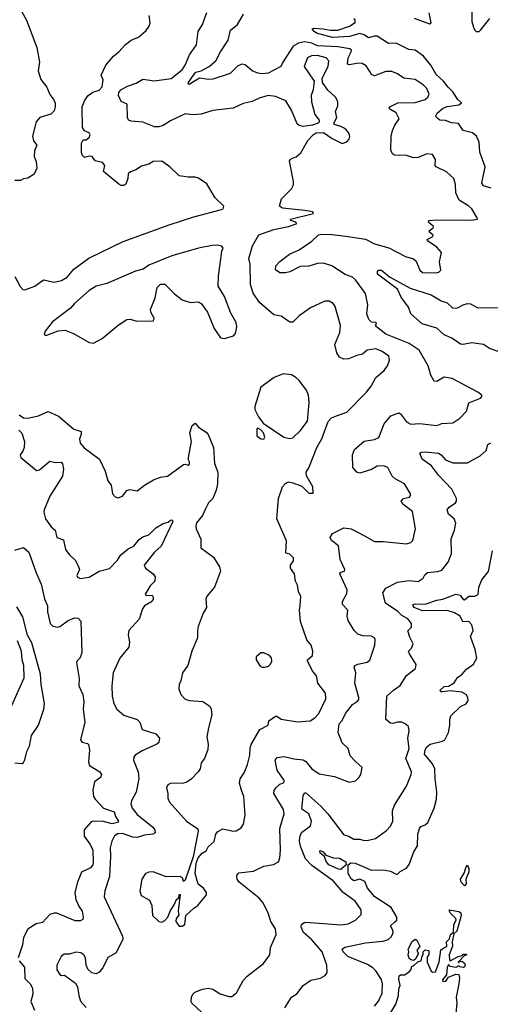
# Model space of a CAD drawing. Extents: x 1552294 to 1694791, y 811929 to 917222.
# Tile 471 of 643: x 1677539 to 1680772, y 845875 to 852647. Entities that reach past the tile are written whole.
import ezdxf

# ---------------------------------------------------------------- set-up
doc = ezdxf.new("R2010")
doc.units = 0

msp = doc.modelspace()

# ---------------------------------------------------------------- linework, layer by layer
at = {"layer": '0CON10XD'}
for points in [[(1677552, 852705), (1677586, 852644), (1677657.1, 852455), (1677674.3, 852355), (1677666.2, 852295), (1677683.8, 852235), (1677725, 852182.5), (1677745, 852132.5), (1677772.5, 852095), (1677783, 852073), (1677783, 852047), (1677775, 852020), (1677753, 851997), (1677676.4, 851973.6), (1677651.2, 851945), (1677626, 851845), (1677634.3, 851814.3), (1677656.7, 851785), (1677640, 851745), (1677637.5, 851705), (1677651.7, 851671.7), (1677657.5, 851625), (1677637.5, 851585), (1677595, 851557.5), (1677565, 851552.5), (1677545, 851540), (1677505, 851541.2)], [(1679413.6, 851693.6), (1679437, 851703), (1679469.5, 851730.5), (1679517.5, 851815), (1679553.8, 851855), (1679575, 851868), (1679625, 851870), (1679685, 851828.8), (1679755, 851796), (1679785, 851806.7), (1679801.2, 851825), (1679805.8, 851844.2), (1679802, 851865), (1679776.8, 851896.8), (1679745, 851913.1), (1679700, 851925), (1679696.2, 851935), (1679718, 851975), (1679708.8, 852015), (1679724, 852055), (1679724, 852085), (1679708.8, 852115), (1679655, 852161.2), (1679618.8, 852215), (1679615.8, 852245), (1679657.1, 852325), (1679662.5, 852365), (1679644.1, 852384.1), (1679585, 852400.7), (1679542.3, 852397.7), (1679516.6, 852383.4), (1679492.5, 852325), (1679561.2, 852225), (1679554.2, 852165), (1679541.4, 852125), (1679543, 852083), (1679566.7, 851995), (1679596.7, 851955), (1679597, 851943), (1679590, 851935), (1679549.3, 851920.7), (1679485, 851911.2), (1679459.3, 851919.3), (1679445, 851930), (1679406, 852025), (1679368, 852088), (1679295, 852118.1), (1679245, 852125.5), (1679183.3, 852106.7), (1679136.7, 852085), (1679075, 852069.4), (1679005, 852038.6), (1678865, 852023.1), (1678785, 851996.7), (1678725, 851993.5), (1678675, 852000), (1678575, 851951.5), (1678525, 851920), (1678495, 851909.5), (1678465, 851909.5), (1678385, 851942), (1678305, 851948.1), (1678285.8, 851955.8), (1678280, 851975), (1678276, 852065), (1678235, 852083.8), (1678218.6, 852125), (1678220.6, 852145), (1678234.3, 852165), (1678280.3, 852190.3), (1678339.6, 852210.4), (1678385, 852236.7), (1678465, 852226.9), (1678578.5, 852241.5), (1678655, 852302.3), (1678675, 852334.4), (1678704.7, 852405), (1678753.8, 852475), (1678764.5, 852565.5), (1678795.6, 852614.4), (1678824.2, 852695.8)], [(1678865, 845748.6), (1678720, 845885), (1678715.6, 845895), (1678720, 845925), (1678728, 845945), (1678742, 845958), (1678795, 845979.6), (1678835, 845985.4), (1678865, 845980.5), (1678915, 845947.7), (1678978.8, 845928.8), (1678995, 845930), (1679029.2, 845955), (1679075, 846040), (1679100.3, 846069.7), (1679213.5, 846156.5), (1679256.2, 846215), (1679260.8, 846265), (1679300, 846355), (1679295.7, 846395), (1679264.5, 846445), (1679245, 846503.8), (1679209.5, 846575), (1679183.1, 846605), (1679045.5, 846715), (1679033.8, 846735), (1679031.5, 846755), (1679033.2, 846766.8), (1679045, 846779.4), (1679145, 846790.9), (1679215, 846825.8), (1679282.7, 846837.3), (1679315.8, 846854.2), (1679326.5, 846883.5), (1679330.7, 846935), (1679324.7, 847085), (1679354.6, 847185), (1679350.8, 847215), (1679285.5, 847325), (1679287.5, 847345), (1679299.4, 847365), (1679325, 847388.6), (1679350.8, 847399.2), (1679357.3, 847412.7), (1679307.8, 847485), (1679293.5, 847555), (1679308.5, 847571.5), (1679355, 847580), (1679423, 847563), (1679485.8, 847555.8), (1679504.8, 847544.8), (1679545.5, 847495), (1679595, 847461.1), (1679701.2, 847441.2), (1679803.2, 847403.2), (1679845, 847412.5), (1679871.7, 847438.3), (1679881.4, 847455), (1679892.5, 847505), (1679845, 847544.4), (1679808.8, 847585), (1679796.2, 847635), (1679754.2, 847674.2), (1679725.7, 847745), (1679734, 847805), (1679755, 847827.5), (1679776.7, 847875), (1679825, 847936.2), (1679858.9, 847961.1), (1679867.9, 847972.1), (1679868.9, 847985), (1679840, 848085), (1679847.1, 848155), (1679835.8, 848195), (1679842, 848205), (1679861.2, 848215), (1679925, 848227.5), (1679945, 848241.9), (1679977.7, 848345), (1679980, 848385), (1679975, 848395.6), (1679956.3, 848406.3), (1679895, 848408.6), (1679860.6, 848420.6), (1679836, 848446), (1679796.2, 848515), (1679787.5, 848545), (1679794, 848585), (1679756, 848626), (1679757.1, 848645), (1679785, 848701.2), (1679788.8, 848725), (1679738.8, 848835), (1679745, 848846.7), (1679770, 848855), (1679772.5, 848865), (1679740, 848935), (1679729.4, 849029.4), (1679681.2, 849065), (1679671.9, 849085), (1679687.4, 849112.6), (1679765, 849152), (1679815, 849146.2), (1679907.4, 849097.4), (1679975, 849058.8), (1680035, 849059.1), (1680195, 849041.2), (1680225, 849051.5), (1680240, 849065), (1680257.5, 849145), (1680238.2, 849265), (1680170, 849315), (1680158.8, 849335), (1680175, 849352.9), (1680216.2, 849363.8), (1680224.4, 849375), (1680223.1, 849385), (1680181.9, 849455), (1680118.8, 849488.8), (1680097.2, 849507.2), (1680068, 849568), (1680037.5, 849577.5), (1679995, 849575.9), (1679955, 849552.9), (1679875, 849527.1), (1679855, 849536), (1679826.6, 849566.6), (1679825.8, 849655), (1679839.5, 849690.5), (1679905, 849748.9), (1679975, 849759.6), (1680005, 849774.5), (1680042, 849868), (1680088.3, 849921.7), (1680142.6, 849942.6), (1680155.3, 849935.3), (1680195, 849881.9), (1680225, 849864.5), (1680285, 849868.6), (1680403.6, 849856.4), (1680439.3, 849870.7), (1680515, 849874.4), (1680562.9, 849907.1), (1680609.2, 849955), (1680625, 850012), (1680703.3, 850045), (1680714, 850055), (1680712.5, 850065), (1680687.1, 850085), (1680510.1, 850180.1), (1680455, 850188.9), (1680405, 850158.9), (1680385, 850161.4), (1680362.2, 850202.2), (1680345.4, 850265.4), (1680282.1, 850375), (1680215, 850419.5), (1680054.8, 850484.8), (1679988.8, 850535), (1679983.3, 850545), (1679990, 850555), (1679986.7, 850565), (1679955, 850565.8), (1679937.1, 850585), (1679922.9, 850622.9), (1679930.8, 850685), (1679915, 850764), (1679845, 850858.2), (1679825, 850875.3), (1679775, 850895.5), (1679684.1, 850954.1), (1679625, 850972.9), (1679585, 850970.3), (1679525, 850952), (1679465, 850950.3), (1679395, 850913.5), (1679365, 850905.3), (1679326.6, 850906.6), (1679296.1, 850926.1), (1679299.3, 850955), (1679325, 850984.7), (1679393.1, 851035), (1679457.9, 851065), (1679545, 851123.7), (1679591.9, 851168.1), (1679615, 851172.8), (1679685, 851170.5), (1679778.3, 851158.3), (1679915, 851138.2), (1679975, 851105.6), (1680075, 851078.5), (1680188.3, 851018.3), (1680245, 851002.9), (1680262.5, 850985), (1680287.1, 850925), (1680305, 850908.1), (1680395, 850905.6), (1680418.7, 850911.3), (1680431.2, 850925), (1680422.1, 850982.1), (1680436.9, 851045), (1680405, 851083.1), (1680340, 851125), (1680337.5, 851135), (1680377.5, 851155), (1680380, 851165), (1680353.3, 851185), (1680352.5, 851195), (1680380, 851215), (1680382.5, 851225), (1680346.7, 851255), (1680350, 851265), (1680405, 851270.5), (1680642.6, 851267.4), (1680683.3, 851275), (1680682.5, 851285), (1680645, 851346), (1680624.2, 851365), (1680556.9, 851405), (1680534.2, 851455.8), (1680533, 851513), (1680520, 851555), (1680470.9, 851600.9), (1680398.8, 851635), (1680394, 851645), (1680395.7, 851685.7), (1680375, 851720), (1680335, 851724.2), (1680275, 851699.2), (1680245, 851697.1), (1680195, 851712.2), (1680114.4, 851714.4), (1680100, 851725), (1680089.3, 851749.3), (1680091.5, 851845), (1680099.6, 851885), (1680115, 851922.5), (1680146.4, 851965), (1680125.3, 852005.3), (1680080.9, 852030.9), (1680076.2, 852045), (1680135.4, 852074.6), (1680255, 852076.8), (1680325, 852099.1), (1680343.3, 852115), (1680350.9, 852135), (1680335, 852174.4), (1680309.7, 852199.7), (1680256.6, 852236.6), (1680176.7, 852245), (1680135, 852275.5), (1680095, 852289.5), (1680055, 852290), (1679975, 852261.8), (1679955, 852269.2), (1679945, 852291.2), (1679919.7, 852329.7), (1679892.5, 852345), (1679865, 852348.2), (1679805, 852336.7), (1679790, 852340), (1679794.6, 852385), (1679816.7, 852426.7), (1679817.1, 852437.1), (1679806.6, 852446.6), (1679725, 852460.4), (1679585, 852467.3), (1679545.4, 852485.4), (1679495, 852493.8), (1679455, 852486.5), (1679417.1, 852465), (1679345.5, 852355), (1679332.9, 852325), (1679245, 852279.6), (1679205, 852273.8), (1679175, 852278.9), (1679136.2, 852295), (1679086.9, 852336.9), (1679065, 852342.1), (1679035, 852326.9), (1678983.6, 852276.4), (1678865, 852237.8), (1678835, 852234.8), (1678775, 852244.8), (1678702.2, 852202.2), (1678696.2, 852205), (1678698.2, 852215), (1678726.2, 852256.2), (1678749.1, 852285), (1678785.7, 852295), (1678840.6, 852325), (1678886, 852365), (1678917.1, 852425), (1678970.8, 852505), (1678985.9, 852574.1), (1679035, 852613.8), (1679075.3, 852684.7)], [(1680248, 852658), (1680355, 852617.5), (1680364.3, 852625.7), (1680352.8, 852695)], [(1680644.1, 852704.1), (1680644.7, 852635), (1680656, 852596), (1680665, 852574), (1680675, 852565.8), (1680695, 852565.8), (1680705, 852574.2), (1680767.5, 852655)], [(1677505, 850880), (1677541.2, 850811.2), (1677561.2, 850791.2), (1677575, 850788.8), (1677643.8, 850815), (1677701.5, 850858.5), (1677775, 850840.8), (1677825, 850853.7), (1677865.2, 850875), (1677909.9, 850930.1), (1678012.8, 851007.2), (1678248.5, 851121.5), (1678564.5, 851235), (1678735, 851289.9), (1678925, 851340.8), (1678935.7, 851345), (1678941.2, 851365), (1678882.7, 851422.7), (1678825, 851517.5), (1678766.1, 851556.1), (1678745, 851563.3), (1678695, 851563.8), (1678635, 851573.3), (1678570, 851635), (1678515, 851673.3), (1678455, 851672.5), (1678425, 851654), (1678375, 851638.8), (1678337.5, 851615), (1678299.3, 851600.7), (1678283.6, 851586.4), (1678282.5, 851555), (1678267.5, 851515), (1678255, 851507.5), (1678235, 851507.5), (1678220, 851515), (1678113.8, 851603.8), (1678123.3, 851645), (1678106.7, 851665), (1678056.4, 851676.4), (1678035.8, 851705.8), (1678015, 851708), (1677985, 851700), (1677968.8, 851715), (1677962.5, 851735), (1677962.5, 851797.5), (1677975, 851820), (1677995, 851820), (1678015, 851837.5), (1678023.3, 851855), (1678015, 851868.8), (1677983.6, 851883.6), (1677970, 851905), (1677968, 852048), (1677987.1, 852092.9), (1678010, 852125), (1678042.1, 852147.9), (1678085, 852161.8), (1678104.6, 852185), (1678112.6, 852232.6), (1678097.5, 852265), (1678131.4, 852335), (1678183.4, 852396.6), (1678218.8, 852425), (1678265, 852476.2), (1678305, 852506.7), (1678354, 852526), (1678408.3, 852571.7), (1678427.9, 852602.1), (1678434.2, 852625), (1678428, 852675)], [(1680778.3, 851488.3), (1680725, 851504.6), (1680713.4, 851523.4), (1680737.1, 851635), (1680699.3, 851735), (1680695.1, 851805), (1680675.8, 851845.8), (1680648.9, 851868.9), (1680585.6, 851885), (1680553.1, 851933.1), (1680505, 851937.6), (1680465, 851952.5), (1680425, 851956.7), (1680401.2, 851975), (1680398, 851985), (1680407.5, 852005), (1680442.5, 852035), (1680475, 852048.9), (1680555, 852060.7), (1680572.7, 852075), (1680548.3, 852098.3), (1680515, 852149.6), (1680481.7, 852181.7), (1680450.5, 852225), (1680400.5, 852270.5), (1680362.9, 852335), (1680313.2, 852395), (1680255, 852438.1), (1680212.6, 852442.6), (1680125, 852485.3), (1680073, 852483), (1679995, 852533.8), (1679975, 852534.3), (1679935, 852522.5), (1679905, 852543.5), (1679875, 852551.2), (1679805, 852530.2), (1679687.5, 852525), (1679577.5, 852555), (1679562.5, 852565), (1679548.8, 852585), (1679561.7, 852588.3), (1679622.5, 852585), (1679673.7, 852573.7), (1679725, 852575.9), (1679805, 852601.8), (1679842.6, 852627.4), (1679842.4, 852645), (1679835, 852652.8)], [(1677535, 849928.9), (1677565, 849907.7), (1677595, 849905.7), (1677667.8, 849922.2), (1677735, 849951.4), (1677805, 849919.2), (1677911.3, 849831.3), (1677960, 849815), (1677961.2, 849795), (1677950, 849765), (1677953.5, 849735), (1677981.4, 849701.4), (1678087.1, 849625), (1678125, 849542.5), (1678144, 849475), (1678166, 849445), (1678176, 849385), (1678195, 849366.2), (1678215, 849358.8), (1678245, 849370), (1678275, 849410), (1678295, 849415.7), (1678345, 849406.2), (1678396.2, 849445), (1678458.7, 849481.3), (1678505, 849500.8), (1678555, 849508.6), (1678665, 849586.7), (1678675, 849590), (1678695, 849584.2), (1678705, 849590), (1678705.4, 849605.4), (1678696, 849625), (1678719.6, 849745), (1678707.1, 849805), (1678723.3, 849855), (1678745, 849871.2), (1678768.1, 849845), (1678819.9, 849809.9), (1678833.1, 849793.1), (1678870.5, 849705), (1678877.9, 849595), (1678900.4, 849535), (1678898.2, 849455), (1678888.8, 849411.2), (1678864.5, 849355), (1678835.3, 849324.7), (1678816.3, 849283.7), (1678795, 849236), (1678753.7, 849186.3), (1678748.1, 849165), (1678751.1, 849145), (1678782.9, 849075), (1678783.3, 849015), (1678869.3, 848949.3), (1678912, 848885), (1678917.5, 848855), (1678876, 848745), (1678826.2, 848685), (1678818, 848665), (1678822.5, 848605), (1678799.2, 848565), (1678765.9, 848474.1), (1678760, 848445), (1678761.2, 848395), (1678721.2, 848305), (1678693.9, 848206.1), (1678656.1, 848153.9), (1678645, 848100), (1678633.3, 848075), (1678632.5, 848045), (1678646.7, 848005), (1678675, 847973.8), (1678705, 847963.8), (1678797, 847957), (1678843.8, 847925), (1678854.2, 847904.2), (1678859.2, 847865), (1678835.7, 847775.7), (1678824.3, 847714.3), (1678834.1, 847664.1), (1678831.2, 847628.8), (1678808, 847565), (1678786, 847535), (1678778.8, 847495), (1678765.6, 847474.4), (1678717.4, 847422.6), (1678687, 847403), (1678665, 847395.8), (1678575, 847393.8), (1678556.1, 847383.9), (1678546.7, 847365), (1678555.9, 847325.9), (1678556, 847294), (1678567.8, 847265), (1678684, 847135), (1678761.9, 847081.9), (1678765.6, 847065), (1678730.5, 846889.5), (1678675, 846730), (1678665, 846720), (1678656.7, 846745), (1678640, 846755), (1678545, 846751.2), (1678455, 846785.7), (1678425.8, 846784.2), (1678403.8, 846775), (1678377.5, 846735), (1678364.2, 846655), (1678374.3, 846624.3), (1678430.9, 846590.9), (1678447.1, 846555), (1678450, 846485), (1678495, 846445.8), (1678515, 846440.6), (1678535, 846451.1), (1678557.5, 846475), (1678575, 846521.2), (1678600.9, 846559.1), (1678615, 846596), (1678631.7, 846608.3), (1678635, 846630), (1678640, 846630), (1678626.7, 846515), (1678631.7, 846488.3), (1678614.3, 846465.7), (1678612.5, 846445), (1678635, 846412.5), (1678655, 846413.3), (1678673.3, 846425), (1678680, 846485), (1678735, 846537.5), (1678762.5, 846555), (1678821.7, 846628.3), (1678822.5, 846645), (1678802.5, 846675), (1678765, 846702.5), (1678743.3, 846775), (1678751.2, 846845), (1678765, 846882.5), (1678793.3, 846915), (1678819.5, 846930.5), (1678832.7, 846957.3), (1678874, 846995), (1678886.2, 847045), (1678898.3, 847061.7), (1678935, 847082.5), (1679005, 847065.8), (1679025, 847067.5), (1679061.2, 847088.8), (1679076.2, 847115), (1679087.5, 847175), (1679078.1, 847305), (1679061.2, 847355), (1679048, 847395), (1679054.2, 847425), (1679081.7, 847468.3), (1679104.2, 847525), (1679120.3, 847589.7), (1679121.7, 847638.3), (1679128.3, 847661.7), (1679188, 847765), (1679246.2, 847795), (1679250, 847825), (1679295, 847856), (1679305, 847856), (1679335.8, 847835.8), (1679447.4, 847817.4), (1679535, 847825.4), (1679565.6, 847845), (1679593.5, 847875), (1679641.1, 847975), (1679638.9, 848015), (1679585.8, 848085), (1679578, 848135), (1679553, 848163), (1679516, 848235), (1679516.2, 848245), (1679551.2, 848275), (1679552, 848305), (1679540.8, 848345), (1679511.3, 848381.3), (1679468.2, 848508.2), (1679460.6, 848585), (1679465.5, 848615.5), (1679469.7, 848679.7), (1679454, 848715), (1679448.3, 848758.3), (1679433.8, 848785), (1679426, 848835), (1679398.8, 848875), (1679398.8, 848895), (1679418.8, 848925), (1679420, 848945), (1679395, 848970), (1679367.5, 848977.5), (1679372.7, 849062.7), (1679304.6, 849214.6), (1679316, 849354), (1679344.4, 849435), (1679365, 849458), (1679385, 849467.5), (1679415, 849462.5), (1679478, 849438), (1679525, 849390), (1679555, 849390), (1679553.3, 849435), (1679509.7, 849509.7), (1679506, 849535), (1679524, 849565), (1679579.6, 849705), (1679615.4, 849765), (1679657.6, 849882.4), (1679681.7, 849908.3), (1679715, 849923.5), (1679785, 849947.1), (1679920.8, 850085), (1679953.7, 850126.3), (1679984.3, 850185), (1680042.9, 850235), (1680064.6, 850265.4), (1680080, 850305), (1680075, 850332.5), (1680028.5, 850365), (1679985, 850384.3), (1679926.8, 850373.2), (1679893.6, 850346.4), (1679855, 850338.2), (1679796.7, 850313.3), (1679765, 850312.1), (1679735, 850325.7), (1679716.9, 850355), (1679703.6, 850413.6), (1679738.9, 850495), (1679743.4, 850543.4), (1679706.7, 850675), (1679693.3, 850695), (1679665, 850711.2), (1679635, 850711.2), (1679535.8, 850664.2), (1679458.9, 850611.1), (1679415, 850566.7), (1679395, 850567.5), (1679335, 850608.8), (1679285, 850617.5), (1679185, 850702.5), (1679143.6, 850765), (1679123.3, 850825), (1679121.2, 850965), (1679113.1, 851005), (1679137.8, 851092.2), (1679182.2, 851167.8), (1679285, 851203.3), (1679385, 851224.4), (1679437.7, 851242.3), (1679442.5, 851245), (1679436.7, 851255), (1679402.5, 851265), (1679400, 851275), (1679557.5, 851315), (1679552.5, 851325), (1679497.5, 851335), (1679345, 851350.7), (1679322.9, 851365), (1679337.5, 851415), (1679405.6, 851484.4), (1679419.7, 851510.3), (1679420.8, 851535), (1679392.5, 851675), (1679396.7, 851685), (1679413.6, 851693.6)], [(1678045, 850423.1), (1678104.6, 850455), (1678215, 850545.2), (1678275, 850584.7), (1678297.2, 850587.2), (1678343.7, 850573.7), (1678457.5, 850575), (1678462, 850595), (1678438.6, 850635), (1678436.2, 850653.8), (1678468.8, 850735), (1678483.3, 850805), (1678505, 850827.5), (1678535, 850827.5), (1678602.3, 850762.3), (1678655, 850721.2), (1678712.3, 850702.3), (1678765, 850706.2), (1678785.9, 850695.9), (1678830, 850635), (1678875, 850522.5), (1678918.8, 850458.8), (1678945, 850453.3), (1679007, 850473), (1679021.7, 850488.3), (1679030, 850535), (1679026.1, 850563.9), (1678988.3, 850628.3), (1678945, 850742.5), (1678902, 850815), (1678904.1, 850884.1), (1678928.1, 851055), (1678935.6, 851075), (1678928.2, 851088.2), (1678895, 851096.5), (1678860.6, 851095), (1678766.2, 851075), (1678585, 851021.8), (1678425, 850959.4), (1678388, 850932), (1678335, 850918.2), (1678138.2, 850831.8), (1678065, 850814.7), (1678014.9, 850785.1), (1677914.2, 850695), (1677887.2, 850662.8), (1677765, 850569.4), (1677713.1, 850505), (1677708, 850485), (1677715, 850476.2), (1677725, 850478.1), (1677802.4, 850507.6), (1677850.5, 850510.5), (1677909, 850489), (1678015, 850427.5), (1678045, 850423.1)], [(1680832.2, 850362.2), (1680765.3, 850385.3), (1680725, 850412.3), (1680645, 850424.4), (1680585, 850412), (1680568, 850415), (1680506.3, 850456.4), (1680455, 850478.8), (1680405, 850524.6), (1680304, 850555), (1680226.2, 850625), (1680210.6, 850670.6), (1680159, 850739), (1680134.2, 850794.2), (1679997.5, 850897.5), (1679997.1, 850915), (1680004.2, 850925), (1680025, 850924.3), (1680078.5, 850878.5), (1680220.6, 850800.6), (1680365, 850753.6), (1680435, 850712.5), (1680475, 850699.5), (1680515, 850662.7), (1680545.3, 850664.7), (1680585, 850686.5), (1680615.5, 850695.5), (1680635, 850693.1), (1680685, 850664.4), (1680915, 850666.7)], [(1679394.2, 849765.8), (1679415, 849770.8), (1679465, 849818.9), (1679515.5, 849885), (1679528, 850015), (1679522.5, 850065), (1679507.9, 850097.9), (1679458.8, 850165), (1679436.7, 850185), (1679405, 850203.8), (1679349.3, 850210.7), (1679287.5, 850185), (1679195, 850120), (1679155, 849987.5), (1679154.3, 849965), (1679178.9, 849915), (1679211.2, 849871.2), (1679354.3, 849775), (1679394.2, 849765.8)], [(1679215, 849762.5), (1679223.3, 849775), (1679213.8, 849805), (1679195, 849826.2), (1679173, 849837), (1679167.5, 849832.5), (1679166.7, 849785), (1679195, 849763.3), (1679215, 849762.5)], [(1677532.7, 849822.7), (1677552.8, 849802.8), (1677571.3, 849745), (1677568.4, 849705), (1677559.7, 849680.3), (1677543.1, 849655), (1677546.2, 849635), (1677655, 849546.2), (1677675, 849551.2), (1677745, 849611.2), (1677785, 849602.5), (1677822.7, 849602.7), (1677832.6, 849592.6), (1677840, 849555), (1677833.3, 849506.7), (1677745, 849370.8), (1677706.1, 849276.1), (1677705, 849260), (1677715.8, 849215), (1677755, 849158.8), (1677782, 849135), (1677794, 849085), (1677839.1, 849069.1), (1677853, 849003), (1677877.7, 848967.7), (1677918.8, 848928.8), (1677941.2, 848891.2), (1677948.8, 848865), (1677931.1, 848825), (1677935, 848812), (1677955, 848804.3), (1678015, 848812.5), (1678085, 848853.1), (1678155, 848871.4), (1678210.7, 848929.3), (1678234.5, 848965.5), (1678285, 849007.1), (1678323.6, 849026.4), (1678359.1, 849070.9), (1678385, 849089.6), (1678425, 849102.9), (1678475, 849151.5), (1678525, 849181.2), (1678558, 849192), (1678575, 849205.7), (1678586.8, 849206.8), (1678590, 849195), (1678510.4, 849025), (1678465, 848984.4), (1678394, 848895), (1678402, 848875), (1678456.7, 848835), (1678468.8, 848815), (1678466.7, 848785), (1678435.9, 848754.1), (1678401.2, 848695), (1678407, 848687), (1678448.3, 848688.3), (1678456.1, 848676.1), (1678455, 848660), (1678438.8, 848641.2), (1678396.2, 848615), (1678382, 848595), (1678360, 848525), (1678288, 848445), (1678284.2, 848415.8), (1678292.2, 848365), (1678287.8, 848332.2), (1678225.8, 848255), (1678180, 848155), (1678171.1, 848065), (1678173.6, 847993.6), (1678185.7, 847945), (1678206, 847905), (1678255, 847863.1), (1678345, 847834), (1678364, 847815), (1678381.2, 847765), (1678475, 847735.8), (1678500, 847705), (1678493.9, 847676.1), (1678481.2, 847665), (1678380.8, 847619.2), (1678332.1, 847587.9), (1678322.5, 847575), (1678320.6, 847555), (1678351.6, 847475), (1678357.1, 847427.1), (1678339.2, 847335), (1678306.7, 847275), (1678302.5, 847255), (1678311.4, 847225), (1678345, 847181.1), (1678451.9, 847095), (1678467.5, 847075), (1678470, 847055), (1678453.3, 847045), (1678395, 847039.1), (1678345, 847021.8), (1678315, 847024.7), (1678245, 847049.3), (1678212.8, 847047.2), (1678190.8, 847035), (1678172.1, 846997.9), (1678159.2, 846950.8), (1678163.2, 846895), (1678156.7, 846755), (1678123.5, 846655), (1678119.5, 846615), (1678244.4, 846345), (1678247.4, 846322.6), (1678200.9, 846229.1), (1678145, 846196.7), (1678109.2, 846125), (1678085, 846096.2), (1678065, 846083.8), (1678035, 846091.2), (1678006.4, 846116.4), (1677995.5, 846145), (1677991.5, 846195), (1677979.1, 846215), (1677959.2, 846229.1), (1677925, 846234.6), (1677880.9, 846219.1), (1677845, 846219.6), (1677822.5, 846205), (1677795, 846143.8), (1677795, 846112.5), (1677815, 846080), (1677825, 846074), (1677845.7, 846075.7), (1677921.7, 846021.7), (1677935.7, 845995), (1677945.5, 845935.5)], [(1679359.1, 845850.9), (1679405.7, 845924.3), (1679442.1, 845947.9), (1679485, 846005.6), (1679539.1, 846040.9), (1679605.6, 846054.4), (1679637, 846073), (1679650, 846095), (1679648.1, 846145), (1679617.5, 846235), (1679545, 846317.9), (1679489.3, 846369.3), (1679471.8, 846405), (1679475.6, 846425), (1679491.9, 846438.1), (1679505, 846439.6), (1679745, 846422.9), (1679795, 846429.4), (1679845, 846454), (1679885, 846492.5), (1679884.3, 846525), (1679842.9, 846585), (1679761.9, 846645), (1679691.1, 846725), (1679545, 846830.7), (1679502.6, 846875), (1679470.8, 846955), (1679462, 846995), (1679462.9, 847025), (1679475, 847055.7), (1679536.4, 847103.6), (1679542.6, 847135), (1679525, 847184.6), (1679477.3, 847217.3), (1679485, 847310), (1679495, 847329.4), (1679505, 847329.4), (1679607.8, 847237.8), (1679655.9, 847185.9), (1679765, 847040.9), (1679800.9, 847030.9), (1679835, 847012.1), (1679875, 847011.1), (1679905, 847002.7), (1679935, 847004.5), (1679983.3, 847015), (1680059.1, 847070.9), (1680085, 847101.2), (1680101.4, 847135), (1680098.9, 847205), (1680112.7, 847245), (1680195.6, 847375), (1680227.5, 847455), (1680230, 847475), (1680191.1, 847565), (1680214, 847635), (1680205.5, 847705), (1680214.2, 847755.8), (1680210, 847785), (1680187.1, 847805), (1680163.3, 847815), (1680135, 847815.2), (1680105, 847805.9), (1680085, 847809.6), (1680054, 847835), (1680061.4, 847995), (1680105.6, 848035), (1680153, 848067), (1680195, 848136.5), (1680256.9, 848185), (1680261.7, 848211.7), (1680215.6, 848285), (1680210, 848305), (1680230, 848325), (1680241.4, 848355), (1680219.1, 848399.1), (1680206.2, 848443.8), (1680230, 848470), (1680230.8, 848495), (1680206.1, 848526.1), (1680165, 848549.1), (1680136.2, 848576.2), (1680051.4, 848635), (1680033.6, 848705), (1680055, 848736.9), (1680135, 848778.6), (1680215, 848790), (1680275, 848783.3), (1680311.2, 848805), (1680321.4, 848828.6), (1680340, 848845), (1680407.8, 848852.2), (1680438.6, 848861.4), (1680482.9, 848915), (1680504.4, 848975), (1680503, 849077), (1680526.7, 849135), (1680534.4, 849185), (1680523.4, 849213.4), (1680485.6, 849245), (1680475.7, 849275), (1680488, 849295), (1680532.9, 849325), (1680540, 849335), (1680540, 849355), (1680507.6, 849417.6), (1680415.5, 849515), (1680368.8, 849578.8), (1680302.5, 849625), (1680286.7, 849665), (1680297.7, 849672.3), (1680325, 849674.4), (1680416.2, 849665), (1680434.7, 849654.7), (1680465, 849619.7), (1680515, 849600), (1680615, 849600), (1680702.9, 849647.1), (1680744.2, 849685), (1680754.6, 849725.4), (1680775, 849735.6)], [(1677505, 848998.8), (1677565, 849016.2), (1677602, 848985), (1677652.4, 848842.4), (1677686.5, 848765), (1677708.8, 848665), (1677730.9, 848615), (1677730.9, 848575), (1677748, 848495), (1677765.6, 848475.6), (1677798.7, 848468.7), (1677815, 848473.8), (1677870.6, 848515), (1677915, 848532.9), (1677941.3, 848531.3), (1677959.7, 848509.7), (1677965.7, 848295), (1677955, 848257.5), (1677932.5, 848237.5), (1677928.8, 848225), (1677947.5, 848115), (1677946, 848065), (1677971.6, 848005), (1677979.4, 847955), (1677975.3, 847904.7), (1677985.3, 847815), (1677957.1, 847695), (1677967.3, 847677.3), (1678005, 847670), (1678012.3, 847662.3), (1678017.5, 847625), (1678011.2, 847541.2), (1678017.6, 847517.6), (1678089.2, 847475), (1678101.4, 847455), (1678094.4, 847435.6), (1678052.5, 847405), (1678042, 847348), (1678044.7, 847305), (1678056.7, 847285), (1678113.8, 847225), (1678188.2, 847198.2), (1678196.5, 847166.5), (1678217.2, 847135), (1678210.8, 847125), (1678175, 847117.4), (1678115, 847131.4), (1678042.5, 847135), (1678030.4, 847129.6), (1677981.2, 847075), (1677982.7, 847032.7), (1678022.7, 846975), (1678041.6, 846935), (1678044, 846855), (1678040.7, 846835), (1678026.2, 846813.8), (1677964.3, 846785), (1677935.3, 846714.7), (1677917.9, 846645), (1677925.3, 846595), (1677946.9, 846545), (1677967.2, 846515), (1677974.7, 846475), (1677971.9, 846458.1), (1677955, 846449.6), (1677920.4, 846450.4), (1677795, 846502.2), (1677775, 846503.1), (1677746.6, 846493.4), (1677695, 846437.1), (1677652, 846428), (1677595, 846391.2), (1677564.6, 846335.4), (1677558.8, 846285), (1677528.9, 846195)], [(1679975, 845862.1), (1680003.3, 845896.7), (1680027.8, 845952.2), (1680030.9, 846015), (1680023.8, 846045), (1679986.4, 846105), (1679965, 846126.5), (1679929, 846149), (1679793.3, 846205), (1679760.6, 846235), (1679754.2, 846255), (1679772.1, 846267.9), (1679915, 846297.5), (1680035, 846309.2), (1680069.5, 846320.5), (1680091.1, 846338.9), (1680104.6, 846365), (1680102.7, 846385), (1680086.1, 846415), (1680115, 846442.5), (1680128.5, 846455), (1680128.9, 846475), (1680090.5, 846540.5), (1679979.1, 846615), (1679928.2, 846675), (1679910, 846720), (1679875, 846736), (1679835, 846724.8), (1679815, 846738.9), (1679794.1, 846775), (1679795.9, 846834.1), (1679812.6, 846847.4), (1679842.5, 846845), (1679955, 846797.3), (1680035, 846799.6), (1680085, 846790), (1680125, 846770), (1680135, 846771.2), (1680151.7, 846788.3), (1680195, 846811.2), (1680213.3, 846836.7), (1680246.9, 846923.1), (1680271.6, 846965), (1680274.6, 847045), (1680284.5, 847085), (1680295, 847098.9), (1680325, 847110.5), (1680342.2, 847125), (1680385.5, 847225), (1680401.8, 847285), (1680404.7, 847335.3), (1680394, 847426), (1680391.6, 847495), (1680375, 847529.5), (1680319.2, 847595), (1680323.6, 847625), (1680335.6, 847645), (1680358.6, 847665), (1680443.8, 847685), (1680458.8, 847695), (1680484.6, 847745), (1680494.7, 847795), (1680493.4, 847835), (1680501.5, 847858.5), (1680566.4, 847923.6), (1680605, 847940.8), (1680618.8, 847965), (1680617.7, 847985), (1680606.4, 848005), (1680575, 848022.9), (1680495, 848030.8), (1680443.3, 848023.3), (1680432.5, 848025), (1680426.2, 848035), (1680455, 848060), (1680485, 848062.5), (1680523.9, 848086.1), (1680547.3, 848122.7), (1680576.6, 848143.4), (1680608.9, 848181.1), (1680655.7, 848215), (1680678.6, 848255), (1680668.6, 848315), (1680635.6, 848405), (1680652.9, 848445), (1680645.6, 848485.6), (1680625, 848506.9), (1680583.3, 848505), (1680565, 848544), (1680525, 848568.1), (1680475, 848584.1), (1680305, 848582.4), (1680248.9, 848605), (1680240.9, 848615), (1680242.2, 848625), (1680255, 848630.4), (1680325, 848627.7), (1680405, 848655.3), (1680445, 848662), (1680535, 848695.4), (1680565, 848688.6), (1680585, 848658.8), (1680595, 848656.7), (1680625, 848682.5), (1680665, 848681.2), (1680687.3, 848692.7), (1680693.1, 848745), (1680713.3, 848795), (1680759.1, 848850.9), (1680786.8, 848995)], [(1677505, 847537.1), (1677555, 847531.9), (1677565, 847537.8), (1677575, 847557.5), (1677588.2, 847615), (1677605, 847650), (1677620.6, 847725), (1677668.6, 847795), (1677703.7, 847905), (1677709.7, 847945), (1677686.4, 848075), (1677681.7, 848145), (1677622.3, 848362.3), (1677593.2, 848413.2), (1677560.4, 848540.4), (1677519.4, 848609.4)], [(1677446.5, 847843.5), (1677569.5, 848120.5), (1677567.6, 848205), (1677555.9, 848245), (1677551.3, 848305), (1677523.9, 848375)], [(1679225, 848193.3), (1679248.3, 848201.7), (1679262.5, 848215), (1679271.2, 848235), (1679268.8, 848258.8), (1679255, 848273.3), (1679215, 848292.5), (1679195, 848292.5), (1679163.3, 848265), (1679163.8, 848245), (1679190.7, 848200.7), (1679203.6, 848193.6), (1679225, 848193.3)], [(1679745, 846803.1), (1679728.9, 846805), (1679663.5, 846835), (1679645, 846856.5), (1679631.7, 846891.7), (1679601.9, 846915), (1679600, 846930), (1679605, 846934), (1679623.8, 846925), (1679641.4, 846901.4), (1679695, 846882), (1679735, 846879.6), (1679779.2, 846855), (1679782, 846835), (1679745, 846803.1)], [(1680595, 846690), (1680570.9, 846715), (1680566.4, 846735), (1680592.6, 846777.4), (1680605, 846820), (1680615, 846832.5), (1680625, 846806.7), (1680624.5, 846785), (1680604, 846736), (1680606.2, 846703.8), (1680595, 846690)], [(1680081.9, 845808.1), (1680123.1, 845876.9), (1680140.5, 845935), (1680142.6, 845982.6), (1680151.4, 846005), (1680142.5, 846047.5), (1680145, 846070), (1680155, 846077.5), (1680181.7, 846078.3), (1680215, 846097.5), (1680227.5, 846115), (1680231.7, 846138.3), (1680245, 846140), (1680273, 846167), (1680297.5, 846175), (1680303, 846207), (1680310, 846215), (1680310, 846235), (1680325, 846250), (1680350, 846245), (1680350, 846215), (1680338.3, 846201.7), (1680337.5, 846165), (1680365, 846102.5), (1680375, 846096.7), (1680395, 846097.5), (1680420.6, 846165), (1680431.2, 846248.8), (1680471.9, 846275), (1680471.4, 846305), (1680491.1, 846325), (1680498.9, 846355), (1680519.1, 846370.9), (1680520.5, 846425), (1680536.1, 846453.9), (1680534.6, 846464.6), (1680495.8, 846505), (1680490, 846525), (1680555, 846514.1), (1680568.2, 846505), (1680571.6, 846485), (1680540.7, 846379.3), (1680521.1, 846358.9), (1680508.8, 846305), (1680512.1, 846275), (1680489.7, 846215), (1680490.9, 846180.9), (1680495, 846173.3), (1680550, 846205), (1680578.3, 846211.7), (1680585, 846220), (1680605, 846220), (1680610, 846215), (1680591.7, 846208.3), (1680550, 846165), (1680555, 846160), (1680560, 846170), (1680575, 846172.5), (1680595, 846157.5), (1680600, 846145), (1680595, 846132.5), (1680585, 846127.5), (1680562.5, 846132.5), (1680555, 846140), (1680535, 846127.5), (1680496, 846136), (1680485, 846150), (1680475, 846130), (1680471.7, 846078.3), (1680442.7, 846042.7), (1680445, 846032.5), (1680466.2, 846033.8), (1680485, 846062.5), (1680535, 846082.5), (1680555, 846080), (1680560, 846055), (1680556.1, 846016.1), (1680537.1, 845925), (1680541.4, 845885), (1680535, 845812.5)], [(1680245, 846177.5), (1680225, 846180), (1680215, 846190), (1680207.5, 846215), (1680212.5, 846235), (1680207.5, 846255), (1680235, 846307.5), (1680255, 846322.5), (1680267, 846317), (1680286.7, 846275), (1680267.5, 846245), (1680277.5, 846225), (1680255, 846182.5), (1680245, 846177.5)], [(1677535, 846173.8), (1677571.4, 846131.4), (1677573.1, 846053.1), (1677610, 846015), (1677626, 845986), (1677630, 845945), (1677614.4, 845895), (1677641.4, 845835)], [(1677945.5, 845935.5), (1677955.8, 845895.8), (1677995, 845853.8)]]:
    msp.add_lwpolyline(points, dxfattribs=at)

doc.saveas('drawing.dxf')
